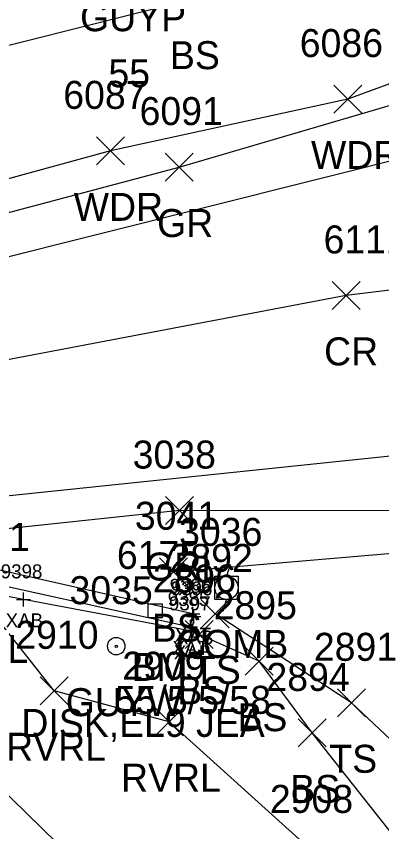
# Model space of a CAD drawing. Extents: x 1482574 to 1485769, y 580696 to 595649.
# Drawn here: x 1484602.9 to 1484629, y 582750.6 to 582808.8 of the extents above; entities that cross this region are included whole.
import ezdxf

# ---------------------------------------------------------------- set-up
doc = ezdxf.new("R2010")
doc.units = 0
for name, color, linetype in [('B_A', 7, 'Continuous'), ('B_I', 7, 'Continuous'), ('B_TIC', 7, 'Continuous'), ('BSUBM', 7, 'Continuous'), ('C_A', 7, 'Continuous'), ('C_C', 7, 'Continuous'), ('C_I', 7, 'Continuous'), ('CPBM', 7, 'Continuous'), ('L_A', 7, 'Continuous'), ('L_I', 7, 'Continuous'), ('L_TIC', 7, 'Continuous'), ('LAWA', 7, 'Continuous'), ('LAWE', 7, 'Continuous'), ('LELB', 7, 'Continuous'), ('P_A', 7, 'Continuous'), ('P_I', 7, 'Continuous'), ('P_TIC', 7, 'Continuous'), ('PET', 7, 'Continuous'), ('PRC', 7, 'Continuous'), ('R_A', 7, 'Continuous'), ('R_I', 7, 'Continuous'), ('R_TIC', 7, 'Continuous'), ('RGR', 7, 'Continuous'), ('U_A', 7, 'Continuous'), ('U_C', 7, 'Continuous'), ('U_I', 7, 'Continuous'), ('UP', 7, 'Continuous'), ('UPGW', 7, 'Continuous')]:
    doc.layers.add(name, color=color, linetype=linetype)

msp = doc.modelspace()

# ---------------------------------------------------------------- linework, layer by layer
at = {"layer": 'B_TIC'}
for p, q in [((1484603.389, 582767.171), (1484603.465, 582767.171)), ((1484615.485, 582766.138), (1484615.561, 582766.138)), ((1484615.567, 582765.954), (1484615.643, 582765.954)), ((1484615.318, 582765.203), (1484615.394, 582765.203)), ((1484615.41, 582764.888), (1484615.486, 582764.888))]:
    msp.add_line(p, q, dxfattribs=at)
for points in [[(1484602.886, 582767.171), (1484603.886, 582767.171)], [(1484603.386, 582766.671), (1484603.386, 582767.671)], [(1484615.482, 582765.638), (1484615.482, 582766.638)], [(1484614.982, 582766.138), (1484615.982, 582766.138)], [(1484615.064, 582765.954), (1484616.064, 582765.954)], [(1484615.564, 582765.454), (1484615.564, 582766.454)], [(1484615.315, 582764.703), (1484615.315, 582765.703)], [(1484615.407, 582764.388), (1484615.407, 582765.388)], [(1484614.815, 582765.203), (1484615.815, 582765.203)], [(1484614.907, 582764.888), (1484615.907, 582764.888)]]:
    msp.add_lwpolyline(points, dxfattribs=at)
at = {"layer": 'BSUBM'}
for points in [[(1484596.66, 582772.716), (1484597.651, 582769.041), (1484601.355, 582768.29), (1484615.315, 582765.203), (1484615.482, 582766.138), (1484601.44, 582769.307), (1484598.251, 582770.134), (1484598.136, 582770.593), (1484597.562, 582772.958)], [(1484615.564, 582765.954), (1484615.407, 582764.888), (1484603.386, 582767.171), (1484593.98, 582768.949)]]:
    msp.add_lwpolyline(points, dxfattribs=at)
at = {"layer": 'CPBM'}
for p, q in [((1484612.295, 582765.843), (1484612.295, 582766.843)), ((1484612.295, 582766.843), (1484613.295, 582766.843)), ((1484613.295, 582766.843), (1484613.295, 582765.843)), ((1484612.798, 582766.344), (1484612.798, 582766.344)), ((1484612.798, 582766.344), (1484612.798, 582766.344)), ((1484613.295, 582765.843), (1484612.295, 582765.843))]:
    msp.add_line(p, q, dxfattribs=at)
at = {"layer": 'L_TIC'}
for points in [[(1484625.568, 582801.919), (1484627.568, 582803.919)], [(1484627.568, 582801.919), (1484625.568, 582803.919)], [(1484608.61, 582798.215), (1484610.61, 582800.215)], [(1484610.61, 582798.215), (1484608.61, 582800.215)], [(1484613.114, 582768.143), (1484615.114, 582770.143)], [(1484615.114, 582768.143), (1484613.114, 582770.143)], [(1484616.083, 582765.131), (1484618.083, 582767.131)], [(1484618.083, 582765.131), (1484616.083, 582767.131)], [(1484614.935, 582763.661), (1484616.935, 582765.661)], [(1484616.935, 582763.661), (1484614.935, 582765.661)], [(1484619.233, 582761.752), (1484621.233, 582763.752)], [(1484621.233, 582761.752), (1484619.233, 582763.752)], [(1484604.574, 582759.636), (1484606.574, 582761.636)], [(1484606.574, 582759.636), (1484604.574, 582761.636)], [(1484625.831, 582758.779), (1484627.831, 582760.779)], [(1484627.831, 582758.779), (1484625.831, 582760.779)], [(1484612.786, 582757.431), (1484614.786, 582759.431)], [(1484614.786, 582757.431), (1484612.786, 582759.431)], [(1484623.006, 582756.627), (1484625.006, 582758.627)], [(1484625.006, 582756.627), (1484623.006, 582758.627)]]:
    msp.add_lwpolyline(points, dxfattribs=at)
at = {"layer": 'LAWA'}
msp.add_lwpolyline([(1484684.078, 582892.624), (1484691.447, 582870.314), (1484684.98, 582837.02), (1484672.936, 582819.704), (1484659.501, 582810.616), (1484651.417, 582810.445), (1484635.18, 582806.078), (1484626.568, 582802.919), (1484609.61, 582799.215), (1484592.864, 582794.645)], dxfattribs=at)
at = {"layer": 'LAWE'}
msp.add_lwpolyline([(1484688.979, 582694.061), (1484673.504, 582704.609), (1484654.833, 582719.569), (1484635.236, 582733.94), (1484624.334, 582748.913), (1484613.786, 582758.431), (1484605.574, 582760.636), (1484600.02, 582767.634), (1484593.786, 582768.989), (1484589.236, 582785.134), (1484585.535, 582788.205), (1484582.349, 582799.868), (1484571.683, 582814.143)], dxfattribs=at)
at = {"layer": 'LELB'}
for points in [[(1485002.929, 582233.34), (1484992.499, 582263.934), (1484974.166, 582301.289), (1484966.564, 582326.962), (1484946.249, 582370.695), (1484927.919, 582401.384), (1484904.714, 582441.25), (1484886.961, 582465.006), (1484858.697, 582503.294), (1484852.017, 582537.027), (1484804.34, 582588.146), (1484752.204, 582627.408), (1484731.88, 582664.77), (1484681.397, 582685.049), (1484649.839, 582708.595), (1484625.243, 582730.731), (1484593.848, 582761.394), (1484564.596, 582801.049), (1484536.811, 582827.489)], [(1484615.407, 582810.052), (1484599.478, 582806.023)], [(1484614.114, 582769.143), (1484632.247, 582770.682)], [(1484650.856, 582737.181), (1484626.831, 582759.779), (1484617.083, 582766.131)], [(1484636.099, 582742.358), (1484624.006, 582757.627), (1484620.233, 582762.752), (1484615.935, 582764.661)]]:
    msp.add_lwpolyline(points, dxfattribs=at)
at = {"layer": 'P_TIC'}
for points in [[(1484625.434, 582787.887), (1484627.434, 582789.887)], [(1484627.434, 582787.887), (1484625.434, 582789.887)]]:
    msp.add_lwpolyline(points, dxfattribs=at)
at = {"layer": 'PET'}
for points in [[(1484714.258, 582808.257), (1484676.876, 582806.144), (1484639.669, 582801), (1484593.196, 582789.363)], [(1484597.336, 582774.077), (1484640.371, 582778.549), (1484683.31, 582782.493), (1484720.42, 582784.248)]]:
    msp.add_lwpolyline(points, dxfattribs=at)
at = {"layer": 'PRC'}
msp.add_lwpolyline([(1484712.241, 582797.729), (1484670.764, 582794.287), (1484626.434, 582788.887), (1484594.941, 582782.903)], dxfattribs=at)
at = {"layer": 'R_TIC'}
for points in [[(1484613.498, 582797.057), (1484615.498, 582799.057)], [(1484615.498, 582797.057), (1484613.498, 582799.057)], [(1484613.524, 582772.516), (1484615.524, 582774.516)], [(1484615.524, 582772.516), (1484613.524, 582774.516)]]:
    msp.add_lwpolyline(points, dxfattribs=at)
at = {"layer": 'RGR'}
for points in [[(1484593.514, 582792.479), (1484614.498, 582798.057), (1484632.372, 582803.286), (1484643.254, 582806.328), (1484650.879, 582808.496)], [(1484633.067, 582773.49), (1484614.524, 582773.516), (1484599.721, 582771.958)]]:
    msp.add_lwpolyline(points, dxfattribs=at)
at = {"layer": 'UP'}
for p, q in [((1484618.147, 582769.658), (1484617.897, 582768.824)), ((1484617.064, 582767.158), (1484617.064, 582768.824)), ((1484617.064, 582768.824), (1484618.73, 582768.824)), ((1484618.73, 582768.824), (1484618.73, 582767.158)), ((1484617.897, 582767.991), (1484617.897, 582767.991)), ((1484618.73, 582767.158), (1484617.064, 582767.158)), ((1484617.647, 582766.324), (1484617.897, 582767.158))]:
    msp.add_line(p, q, dxfattribs=at)
msp.add_circle((1484617.897, 582767.991), 0.833, dxfattribs=at)
at = {"layer": 'UPGW'}
for radius in [0.625, 0.0833]:
    msp.add_circle((1484610.01, 582763.825), radius, dxfattribs=at)

# ---------------------------------------------------------------- texts
at = {"layer": 'B_A'}
for s, p in [('XAB', (1484602.106, 582765.171)), ('XAT', (1484614.187, 582764.138)), ('XAB', (1484614.284, 582763.954)), ('XAT', (1484614.02, 582763.203)), ('XAB', (1484614.127, 582762.888))]:
    msp.add_text(s, height=1, dxfattribs=at).set_placement(p)
at = {"layer": 'B_I'}
for s, p in [('9398', (1484601.756, 582768.671)), ('9386', (1484613.825, 582767.638)), ('9396', (1484613.907, 582767.454)), ('9385', (1484613.685, 582766.703)), ('9397', (1484613.777, 582766.388))]:
    msp.add_text(s, height=1, dxfattribs=at).set_placement(p)
at = {"layer": 'C_A'}
msp.add_text('BM', height=2, dxfattribs=at).set_placement((1484611.113, 582761.344))
at = {"layer": 'C_C'}
msp.add_text('DISK,EL9 JEA', height=2, dxfattribs=at).set_placement((1484603.231, 582757.344))
at = {"layer": 'C_I'}
msp.add_text('6175', height=2, dxfattribs=at).set_placement((1484610.058, 582769.344))
at = {"layer": 'L_A'}
for s, p in [('BS', (1484613.848, 582805.052)), ('WDR', (1484623.93, 582797.919)), ('WDR', (1484606.972, 582794.215)), ('BS', (1484612.555, 582764.143)), ('RVRL', (1484596.587, 582762.634)), ('TS', (1484615.492, 582761.131)), ('BS', (1484614.376, 582759.661)), ('BS', (1484618.674, 582757.752)), ('RVRL', (1484602.141, 582755.636)), ('TS', (1484625.24, 582754.779)), ('RVRL', (1484610.353, 582753.431)), ('BS', (1484622.447, 582752.627))]:
    msp.add_text(s, height=2, dxfattribs=at).set_placement(p)
at = {"layer": 'L_I'}
for s, p in [('6086', (1484623.127, 582805.919)), ('6087', (1484606.224, 582802.215)), ('3041', (1484611.342, 582772.143)), ('2911', (1484597.894, 582770.634)), ('2892', (1484613.823, 582769.131)), ('2896', (1484612.62, 582767.661)), ('2895', (1484616.973, 582765.752)), ('2910', (1484602.794, 582763.636)), ('2891', (1484624.138, 582762.779)), ('2909', (1484610.44, 582761.431)), ('2894', (1484620.746, 582760.627)), ('2908', (1484620.995, 582751.913))]:
    msp.add_text(s, height=2, dxfattribs=at).set_placement(p)
at = {"layer": 'P_A'}
msp.add_text('CR', height=2, dxfattribs=at).set_placement((1484624.867, 582783.887))
at = {"layer": 'P_I'}
msp.add_text('6111', height=2, dxfattribs=at).set_placement((1484624.828, 582791.887))
at = {"layer": 'R_A'}
for s, p in [('GR', (1484612.931, 582793.057)), ('GRL', (1484612.067, 582768.516))]:
    msp.add_text(s, height=2, dxfattribs=at).set_placement(p)
at = {"layer": 'R_I'}
for s, p in [('6091', (1484611.679, 582801.057)), ('3038', (1484611.185, 582776.516))]:
    msp.add_text(s, height=2, dxfattribs=at).set_placement(p)
at = {"layer": 'U_A'}
for s, p in [('GUYP', (1484607.427, 582807.762)), ('COMB', (1484614.283, 582762.991)), ('GUYW', (1484606.404, 582758.825))]:
    msp.add_text(s, height=2, dxfattribs=at).set_placement(p)
at = {"layer": 'U_C'}
for s, p in [('55', (1484609.45, 582803.762)), ('55/5/5/58', (1484609.913, 582758.991))]:
    msp.add_text(s, height=2, dxfattribs=at).set_placement(p)
at = {"layer": 'U_I'}
for s, p in [('3036', (1484614.503, 582770.991)), ('3035', (1484606.671, 582766.825))]:
    msp.add_text(s, height=2, dxfattribs=at).set_placement(p)

doc.saveas('drawing.dxf')
